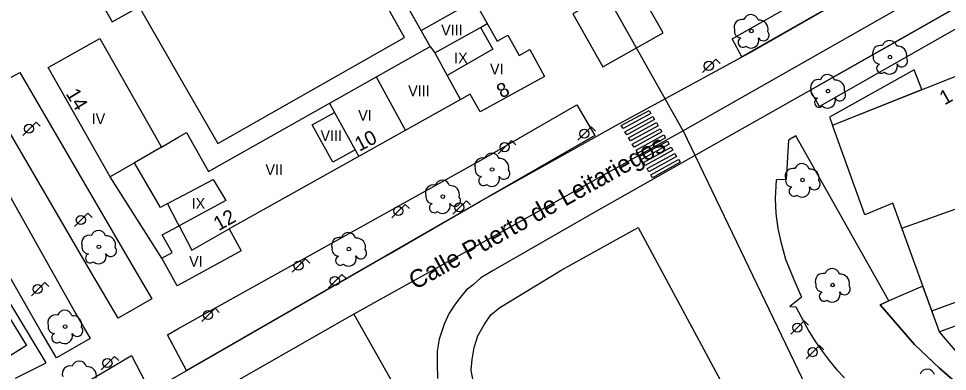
# Model space of a CAD drawing. Extents: x 282771 to 285132, y 4823109 to 4825496.
# Drawn here: x 283868.8 to 283998.6, y 4823554.9 to 4823604.2 of the extents above; entities that cross this region are included whole.
import ezdxf

# ---------------------------------------------------------------- set-up
doc = ezdxf.new("R2010")
doc.units = 0
for name, color, linetype in [('ACERA-BORDILLO', 7, 'Continuous'), ('ACERA-INTERIOR', 7, 'Continuous'), ('ARBOL', 7, 'Continuous'), ('CALLE-EJE', 7, 'Continuous'), ('CALLE-TEXTO', 7, 'Continuous'), ('EDIFICIO', 7, 'Continuous'), ('FAROLA', 7, 'Continuous'), ('MEDIANERA', 7, 'Continuous'), ('NUM-PORTAL', 7, 'Continuous'), ('PASO-PEATONES', 7, 'Continuous'), ('TXT-ALTURA-EDIFICIO', 7, 'Continuous'), ('ZONA-VERDE', 7, 'Continuous')]:
    doc.layers.add(name, color=color, linetype=linetype)

msp = doc.modelspace()

# ---------------------------------------------------------------- linework, layer by layer
at = {"layer": 'ACERA-BORDILLO'}
for points in [[(284024.93, 4823620.05), (283992.33, 4823601.45), (283949.26, 4823577.07), (283935.12, 4823568.94), (283933.4, 4823567.95), (283932.33, 4823566.95), (283931.39, 4823566.2), (283930.57, 4823565.25), (283929.82, 4823564.24), (283928.99, 4823562.98), (283928.29, 4823561.45), (283927.62, 4823559.35), (283927.3, 4823557.7), (283927.3, 4823555.9), (283927.35, 4823553.86)], [(283844.25, 4823534.01), (283878.21, 4823553.29), (283884.59, 4823557.06), (283887.23, 4823552.05), (283893.25, 4823555.51), (283920.41, 4823571.13), (283933.38, 4823578.64), (283952.39, 4823589.29), (283971.49, 4823599.69), (284001.79, 4823617.03)]]:
    msp.add_lwpolyline(points, dxfattribs=at)
at = {"layer": 'ACERA-INTERIOR'}
for points in [[(283888.86, 4823570.68), (283881.65, 4823582.04)], [(283868.39, 4823553.91), (283872.7, 4823556.05), (283865.3, 4823568.25)]]:
    msp.add_lwpolyline(points, dxfattribs=at)
at = {"layer": 'ARBOL'}
for centre in [(283971.23, 4823602.44), (283990.59, 4823598.8), (283981.92, 4823594.04), (283935, 4823583.08), (283978.36, 4823581.61), (283928.11, 4823579.3), (283880.06, 4823572.27), (283914.99, 4823571.96), (283982.58, 4823566.93), (283875.34, 4823561.12)]:
    msp.add_circle(centre, 0.255, dxfattribs=at)
for centre, radius, start, end in [((283971.16, 4823603.7), 1.04, 15.6423, 161.3843), ((283969.9, 4823602.97), 1.1, 75.4318, 200.5561), ((283972.29, 4823602.7), 1.27, 345.0327, 95.7993), ((283969.79, 4823602.4), 0.935, 168.599, 268.1324), ((283972.9, 4823601.87), 0.797, 208.9625, 38.991), ((283970.03, 4823600.85), 0.672, 113.7367, 309.4725), ((283971.17, 4823601.15), 1.09, 228.9545, 17.928), ((283990.52, 4823600.06), 1.04, 15.6423, 161.3843), ((283989.26, 4823599.33), 1.1, 75.4318, 200.5561), ((283991.65, 4823599.06), 1.27, 345.0327, 95.7993), ((283989.15, 4823598.76), 0.935, 168.599, 268.1324), ((283992.26, 4823598.23), 0.797, 208.9625, 38.991), ((283989.39, 4823597.21), 0.672, 113.7367, 309.4725), ((283990.53, 4823597.51), 1.09, 228.9545, 17.928), ((283980.59, 4823594.57), 1.1, 75.4318, 200.5561), ((283981.85, 4823595.3), 1.04, 15.6423, 161.3843), ((283982.98, 4823594.3), 1.27, 345.0327, 95.7993), ((283980.48, 4823594), 0.935, 168.599, 268.1324), ((283980.72, 4823592.45), 0.672, 113.7367, 309.4725), ((283981.86, 4823592.75), 1.09, 228.9545, 17.928), ((283983.59, 4823593.47), 0.797, 208.9625, 38.991), ((283934.93, 4823584.34), 1.04, 15.6423, 161.3843), ((283933.67, 4823583.61), 1.1, 75.4318, 200.5561), ((283936.06, 4823583.34), 1.27, 345.0327, 95.7993), ((283978.29, 4823582.87), 1.04, 15.6423, 161.3843), ((283933.56, 4823583.04), 0.935, 168.599, 268.1324), ((283936.67, 4823582.51), 0.797, 208.9625, 38.991), ((283977.03, 4823582.14), 1.1, 75.4318, 200.5561), ((283979.42, 4823581.87), 1.27, 345.0327, 95.7993), ((283928.04, 4823580.56), 1.04, 15.6423, 161.3843), ((283933.8, 4823581.49), 0.672, 113.7367, 309.4725), ((283934.94, 4823581.79), 1.09, 228.9545, 17.928), ((283976.92, 4823581.57), 0.935, 168.599, 268.1324), ((283980.03, 4823581.04), 0.797, 208.9625, 38.991), ((283926.78, 4823579.83), 1.1, 75.4318, 200.5561), ((283929.17, 4823579.56), 1.27, 345.0327, 95.7993), ((283977.16, 4823580.02), 0.672, 113.7367, 309.4725), ((283978.3, 4823580.32), 1.09, 228.9545, 17.928), ((283926.67, 4823579.26), 0.935, 168.599, 268.1324), ((283929.78, 4823578.73), 0.797, 208.9625, 38.991), ((283926.91, 4823577.71), 0.672, 113.7367, 309.4725), ((283928.05, 4823578.01), 1.09, 228.9545, 17.928), ((283878.73, 4823572.8), 1.1, 75.4318, 200.5561), ((283879.99, 4823573.53), 1.04, 15.6423, 161.3843), ((283881.12, 4823572.53), 1.27, 345.0327, 95.7993), ((283913.66, 4823572.49), 1.1, 75.4318, 200.5561), ((283914.92, 4823573.22), 1.04, 15.6423, 161.3843), ((283916.05, 4823572.22), 1.27, 345.0327, 95.7993), ((283878.62, 4823572.23), 0.935, 168.599, 268.1324), ((283881.73, 4823571.7), 0.797, 208.9625, 38.991), ((283913.55, 4823571.92), 0.935, 168.599, 268.1324), ((283878.86, 4823570.68), 0.672, 113.7367, 309.4725), ((283880, 4823570.98), 1.09, 228.9545, 17.928), ((283913.79, 4823570.37), 0.672, 113.7367, 309.4725), ((283914.93, 4823570.67), 1.09, 228.9545, 17.928), ((283916.66, 4823571.39), 0.797, 208.9625, 38.991), ((283981.25, 4823567.46), 1.1, 75.4318, 200.5561), ((283982.51, 4823568.19), 1.04, 15.6423, 161.3843), ((283983.64, 4823567.19), 1.27, 345.0327, 95.7993), ((283981.14, 4823566.89), 0.935, 168.599, 268.1324), ((283981.38, 4823565.34), 0.672, 113.7367, 309.4725), ((283982.52, 4823565.64), 1.09, 228.9545, 17.928), ((283984.25, 4823566.36), 0.797, 208.9625, 38.991), ((283875.27, 4823562.38), 1.04, 15.6423, 161.3843), ((283874.01, 4823561.65), 1.1, 75.4318, 200.5561), ((283876.4, 4823561.38), 1.27, 345.0327, 95.7993), ((283873.9, 4823561.08), 0.935, 168.599, 268.1324), ((283877.01, 4823560.55), 0.797, 208.9625, 38.991), ((283874.14, 4823559.53), 0.672, 113.7367, 309.4725), ((283875.28, 4823559.83), 1.09, 228.9545, 17.928), ((283876.04, 4823554.53), 1.1, 75.4318, 200.5561), ((283877.3, 4823555.26), 1.04, 15.6423, 161.3843), ((283878.43, 4823554.26), 1.27, 345.0327, 95.7993), ((283995.79, 4823554.13), 1.04, 15.6423, 161.3843)]:
    msp.add_arc(centre, radius, start, end, dxfattribs=at)
at = {"layer": 'CALLE-EJE'}
for points in [[(283961.69, 4823588.48), (283904.71, 4823689.63)], [(284130.17, 4823684.27), (283961.69, 4823588.48)], [(283961.69, 4823588.48), (283915.67, 4823562.87)], [(283961.69, 4823588.48), (283997.17, 4823514.58), (284045.46, 4823466.67)], [(283915.67, 4823562.87), (283805.22, 4823499.78)], [(283915.67, 4823562.87), (283930.95, 4823535.84), (283932.07, 4823532.82), (283932.63, 4823529.67), (283932.74, 4823527.7), (283932.74, 4823525.68), (283932.37, 4823523.29), (283931.78, 4823521), (283930.8, 4823519), (283923.91, 4823510.21), (283829.23, 4823407.6)]]:
    msp.add_lwpolyline(points, dxfattribs=at)
at = {"layer": 'EDIFICIO'}
for points in [[(283930.59, 4823610.16), (283935.71, 4823601.01), (283937.2, 4823601.84), (283938.76, 4823599.02), (283940.27, 4823599.85), (283942.33, 4823596.09), (283933.32, 4823591.15), (283931.94, 4823593.6), (283898.26, 4823574.77), (283899.93, 4823571.72), (283891.08, 4823566.86), (283890.99, 4823566.81), (283888.86, 4823570.68), (283890.27, 4823571.46), (283888.89, 4823573.94)], [(283888.89, 4823573.94), (283891.08, 4823575.12), (283891.25, 4823575.21), (283891.08, 4823575.53), (283889.62, 4823578.32), (283888.68, 4823577.79), (283885.03, 4823584.01), (283881.65, 4823582.04), (283872.98, 4823597.32), (283880.18, 4823601.4), (283888.8, 4823586.21), (283891.08, 4823587.54), (283892.31, 4823588.25), (283895.38, 4823582.81), (283926.35, 4823600.29), (283923.14, 4823605.97)], [(284018.77, 4823603.66), (284021.99, 4823594.77), (284027.56, 4823596.78), (284050.8, 4823532.65), (284040.4, 4823528.88), (284028.06, 4823562.94), (284006.51, 4823555.13), (284003.78, 4823562.67), (283997.5, 4823560.4), (283990.99, 4823578.36), (283987.09, 4823576.73), (283982.53, 4823589.3), (284018.77, 4823603.66)], [(283864.28, 4823567.68), (283869.96, 4823558.47), (283866.82, 4823556.53)]]:
    msp.add_lwpolyline(points, dxfattribs=at)
at = {"layer": 'FAROLA'}
for p, q in [((283966.25, 4823598.5), (283965.31, 4823597.57)), ((283966.84, 4823597.91), (283966.25, 4823598.5)), ((283965.31, 4823597.57), (283964.38, 4823596.63)), ((283871.28, 4823589.71), (283870.34, 4823588.78)), ((283871.87, 4823589.12), (283871.28, 4823589.71)), ((283948.85, 4823589.03), (283947.91, 4823588.1)), ((283949.44, 4823588.44), (283948.85, 4823589.03)), ((283870.34, 4823588.78), (283869.41, 4823587.84)), ((283947.91, 4823588.1), (283946.98, 4823587.16)), ((283937.72, 4823587.13), (283936.78, 4823586.2)), ((283938.31, 4823586.54), (283937.72, 4823587.13)), ((283936.78, 4823586.2), (283935.85, 4823585.26)), ((283931.4, 4823578.72), (283930.46, 4823577.79)), ((283931.99, 4823578.13), (283931.4, 4823578.72)), ((283921.92, 4823577.28), (283920.99, 4823576.34)), ((283922.86, 4823578.21), (283921.92, 4823577.28)), ((283923.45, 4823577.62), (283922.86, 4823578.21)), ((283930.46, 4823577.79), (283929.53, 4823576.85)), ((283877.58, 4823576.03), (283876.65, 4823575.09)), ((283878.52, 4823576.96), (283877.58, 4823576.03)), ((283879.11, 4823576.37), (283878.52, 4823576.96)), ((283907.99, 4823569.65), (283907.06, 4823568.71)), ((283908.93, 4823570.58), (283907.99, 4823569.65)), ((283909.52, 4823569.99), (283908.93, 4823570.58)), ((283914, 4823568.42), (283913.06, 4823567.49)), ((283914.59, 4823567.83), (283914, 4823568.42)), ((283872.49, 4823567.3), (283871.55, 4823566.37)), ((283873.08, 4823566.71), (283872.49, 4823567.3)), ((283913.06, 4823567.49), (283912.13, 4823566.55)), ((283871.55, 4823566.37), (283870.62, 4823565.43)), ((283896.29, 4823563.68), (283895.35, 4823562.75)), ((283896.88, 4823563.09), (283896.29, 4823563.68)), ((283895.35, 4823562.75), (283894.42, 4823561.81)), ((283978.61, 4823561.91), (283977.67, 4823560.98)), ((283979.2, 4823561.32), (283978.61, 4823561.91)), ((283977.67, 4823560.98), (283976.74, 4823560.04)), ((283980.75, 4823558.48), (283979.81, 4823557.55)), ((283981.34, 4823557.89), (283980.75, 4823558.48)), ((283882.23, 4823556.95), (283881.29, 4823556.02)), ((283882.82, 4823556.36), (283882.23, 4823556.95)), ((283979.81, 4823557.55), (283978.88, 4823556.61)), ((283881.29, 4823556.02), (283880.36, 4823555.08))]:
    msp.add_line(p, q, dxfattribs=at)
for centre, radius in [((283965.27, 4823597.57), 0.637), ((283870.3, 4823588.78), 0.638), ((283947.87, 4823588.1), 0.637), ((283936.74, 4823586.2), 0.637), ((283921.88, 4823577.28), 0.637), ((283930.42, 4823577.79), 0.637), ((283877.54, 4823576.03), 0.637), ((283907.95, 4823569.65), 0.637), ((283871.51, 4823566.37), 0.637), ((283913.02, 4823567.49), 0.637), ((283895.31, 4823562.75), 0.637), ((283977.63, 4823560.98), 0.637), ((283979.77, 4823557.55), 0.637), ((283881.25, 4823556.02), 0.637)]:
    msp.add_circle(centre, radius, dxfattribs=at)
at = {"layer": 'MEDIANERA'}
for points in [[(283925.08, 4823602.53), (283932.52, 4823606.69)], [(283933.35, 4823602.94), (283934.32, 4823603.48)], [(283926.99, 4823599.38), (283933.35, 4823602.94)], [(283933.35, 4823602.94), (283935.11, 4823599.91), (283928.73, 4823596.21)], [(283926.35, 4823600.29), (283926.99, 4823599.38)], [(283926.99, 4823599.38), (283928.73, 4823596.21)], [(283918.79, 4823596.02), (283922.88, 4823588.53)], [(283928.73, 4823596.21), (283930.58, 4823592.83)], [(283912.28, 4823592.34), (283912.98, 4823591.04)], [(283915.85, 4823585.81), (283912.73, 4823584.1), (283909.86, 4823589.33), (283912.98, 4823591.04)], [(283912.98, 4823591.04), (283915.85, 4823585.81)], [(283888.8, 4823586.21), (283885.03, 4823584.01)], [(283915.85, 4823585.81), (283916.36, 4823584.89)], [(283891.08, 4823579.08), (283896.04, 4823581.67), (283897.77, 4823578.73), (283891.25, 4823575.21), (283893.04, 4823571.79), (283898.26, 4823574.77)], [(283889.62, 4823578.32), (283891.08, 4823579.08)], [(283992.26, 4823574.86), (284002.65, 4823578.62)], [(283996.44, 4823563.31), (284023.76, 4823573.32), (284028.06, 4823562.94)]]:
    msp.add_lwpolyline(points, dxfattribs=at)
at = {"layer": 'PASO-PEATONES'}
for points in [[(283953.3, 4823588.79), (283953.04, 4823589.22), (283956.93, 4823591.35), (283957.18, 4823590.92)], [(283953.81, 4823587.93), (283953.56, 4823588.36), (283957.44, 4823590.49), (283957.7, 4823590.06)], [(283954.33, 4823587.07), (283954.07, 4823587.5), (283957.95, 4823589.63), (283958.21, 4823589.2)], [(283954.84, 4823586.21), (283954.58, 4823586.64), (283958.47, 4823588.77), (283958.72, 4823588.34)], [(283955.36, 4823585.35), (283955.1, 4823585.78), (283958.98, 4823587.91), (283959.24, 4823587.49)], [(283955.87, 4823584.49), (283955.61, 4823584.92), (283959.49, 4823587.06), (283959.75, 4823586.63)], [(283956.38, 4823583.63), (283956.13, 4823584.06), (283960.01, 4823586.2), (283960.26, 4823585.77)], [(283956.9, 4823582.77), (283956.64, 4823583.2), (283960.52, 4823585.34), (283960.78, 4823584.91)], [(283957.42, 4823581.9), (283957.15, 4823582.35), (283961.03, 4823584.48), (283961.26, 4823584.1)]]:
    msp.add_lwpolyline(points, close=True, dxfattribs=at)
at = {"layer": 'ZONA-VERDE'}
for p, q in [((284025.46, 4823630.6), (283969.9, 4823598.83)), ((283968.53, 4823601.35), (284016.56, 4823628.62)), ((283979.44, 4823594.15), (284018.63, 4823616.46)), ((284019.92, 4823614.18), (283980.72, 4823591.89)), ((283969.9, 4823598.83), (283968.53, 4823601.35)), ((283864.21, 4823594.04), (283869.02, 4823596.62)), ((283869.02, 4823596.62), (283883.7, 4823571.41)), ((283980.72, 4823591.89), (283979.44, 4823594.15)), ((283878.95, 4823568.78), (283864.21, 4823594.04)), ((283860.46, 4823592.03), (283876.83, 4823562.9)), ((283933.84, 4823584.64), (283946.82, 4823592.14)), ((283946.82, 4823592.14), (283949.36, 4823587.84)), ((283872.01, 4823560.39), (283855.33, 4823589.28)), ((283949.36, 4823587.84), (283892.29, 4823554.96)), ((283891.08, 4823560.8), (283933.84, 4823584.64)), ((283944.73, 4823569.05), (283955.41, 4823574.97)), ((283955.41, 4823574.97), (283970.72, 4823546.54)), ((283883.7, 4823571.41), (283887.43, 4823565)), ((283882.74, 4823562.29), (283878.95, 4823568.78)), ((283936.07, 4823563.79), (283944.73, 4823569.05)), ((283887.43, 4823565), (283882.74, 4823562.29)), ((283934.83, 4823562.78), (283936.07, 4823563.79)), ((283876.83, 4823562.9), (283878.82, 4823559.46)), ((283933.91, 4823561.46), (283934.83, 4823562.78)), ((283874.12, 4823556.75), (283872.01, 4823560.39)), ((283889.62, 4823559.99), (283891.08, 4823560.8)), ((283932.99, 4823559.81), (283933.91, 4823561.46)), ((283878.82, 4823559.46), (283874.12, 4823556.75)), ((283892.29, 4823554.96), (283889.62, 4823559.99)), ((283932.48, 4823558.22), (283932.99, 4823559.81)), ((283932.19, 4823556.5), (283932.48, 4823558.22)), ((283932.07, 4823555.03), (283932.19, 4823556.5)), ((283932.36, 4823553.55), (283932.07, 4823555.03))]:
    msp.add_line(p, q, dxfattribs=at)
for points in [[(283873.15, 4823619.27), (283881.92, 4823603.74), (283885.69, 4823605.82), (283891.08, 4823596.43), (283896.66, 4823586.71), (283922.76, 4823601.53), (283919.96, 4823606.5)], [(283958.89, 4823602.19), (283954.67, 4823609.62), (283946.26, 4823604.84), (283950.48, 4823597.41), (283958.89, 4823602.19)], [(283993.96, 4823597.03), (283982.13, 4823590.4), (283982.53, 4823589.3), (283995.05, 4823594.26), (283993.96, 4823597.03)], [(284001.95, 4823551.41), (283997.49, 4823555.31), (283994.02, 4823558.61), (283989.19, 4823564.16), (283990.41, 4823564.7), (283977.44, 4823587.77), (283976.39, 4823587.18), (283976.07, 4823581.7), (283974.67, 4823581.64), (283974.54, 4823579.03), (283974.64, 4823576.94), (283974.91, 4823574.84), (283975.34, 4823572.96), (283975.99, 4823570.55), (283977.17, 4823567.7), (283978.24, 4823565.23), (283976.58, 4823563.94), (283977.42, 4823563.89), (283979.3, 4823560.37), (283980.16, 4823559.01), (283981.09, 4823557.68), (283982.07, 4823556.39), (283983.12, 4823555.14), (283984.22, 4823553.94)], [(284000.74, 4823556.57), (283997.5, 4823560.4), (283996.44, 4823563.31), (283995.19, 4823566.78), (283990.41, 4823564.7), (283989.19, 4823564.16), (283994.02, 4823558.61), (283997.49, 4823555.31), (284001.95, 4823551.41)]]:
    msp.add_lwpolyline(points, dxfattribs=at)

# ---------------------------------------------------------------- texts
at = {"layer": 'CALLE-TEXTO'}
msp.add_text('Calle Puerto de Leitariegos', height=2.5, rotation=29.0959, dxfattribs=at).set_placement((283924.24, 4823566.21))
at = {"layer": 'NUM-PORTAL'}
for s, rotation, p in [('14', 301.34, (283875.37, 4823593.67)), ('8', 29.3, (283936.34, 4823592.97)), ('1', 29.3, (283998.21, 4823592.03)), ('10', 27.3299, (283916.46, 4823585.56)), ('12', 29.3, (283896.78, 4823574.44))]:
    msp.add_text(s, height=2, rotation=rotation, dxfattribs=at).set_placement(p)
at = {"layer": 'TXT-ALTURA-EDIFICIO'}
for s, p in [('VIII', (283927.88, 4823601.83)), ('IX', (283929.69, 4823597.93)), ('VI', (283934.7, 4823596.37)), ('VIII', (283923.27, 4823593.33)), ('IV', (283879.05, 4823589.42)), ('VI', (283916.29, 4823589.89)), ('VIII', (283911.02, 4823587.07)), ('VII', (283903.33, 4823582.32)), ('IX', (283893.02, 4823577.59)), ('VI', (283892.67, 4823569.48))]:
    msp.add_text(s, height=1.5, rotation=0, dxfattribs=at).set_placement(p)

doc.saveas('drawing.dxf')
